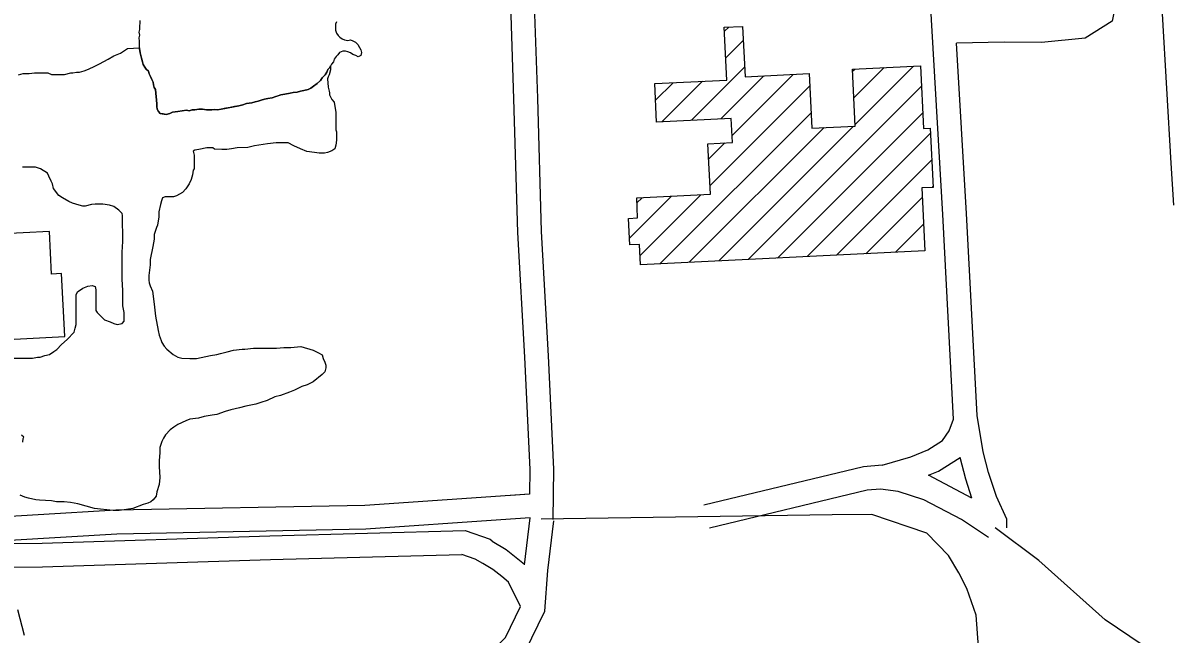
# Model space of a CAD drawing. Extents: x 3313447 to 3351316, y 703786 to 729172.
# Drawn here: x 3328960 to 3330404, y 712016 to 712788 of the extents above; entities that cross this region are included whole.
import ezdxf

# ---------------------------------------------------------------- set-up
doc = ezdxf.new("R2010")
doc.units = 0
for name, color, linetype in [('V-BLDG-OTLN', 7, 'Continuous'), ('V-ROAD-CNTR', 7, 'Continuous'), ('V-SITE-VEGE', 7, 'Continuous'), ('V-TOPO-SHOR', 7, 'Continuous')]:
    doc.layers.add(name, color=color, linetype=linetype)

msp = doc.modelspace()

# ---------------------------------------------------------------- linework, layer by layer
at = {"layer": 'V-BLDG-OTLN'}
for p, q in [((3329846.3, 712777.1), (3329851.6, 712782.4)), ((3329847.9, 712743.4), (3329870, 712765.5)), ((3329804.4, 712664.6), (3329871.7, 712731.8)), ((3330009.6, 712692.9), (3330047.7, 712731.1)), ((3330011.2, 712659.2), (3330084.9, 712732.9)), ((3329841.6, 712666.4), (3329896, 712720.7)), ((3329855.8, 712645.2), (3329933.1, 712722.5)), ((3330008, 712726.7), (3330010.6, 712729.3)), ((3329759.2, 712690), (3329781.3, 712712.1)), ((3329767.3, 712662.7), (3329818.4, 712713.9)), ((3329827.9, 712582), (3329953.8, 712707.9)), ((3329876.2, 712488.8), (3330095.1, 712707.7)), ((3329764.7, 712483.4), (3329955.5, 712674.2)), ((3329913.3, 712490.6), (3330096.7, 712674)), ((3329801.8, 712485.2), (3329972.1, 712655.4)), ((3329839, 712487), (3330009.2, 712657.2)), ((3329950.5, 712492.4), (3330106.3, 712648.2)), ((3329826.3, 712615.7), (3329846.6, 712636)), ((3329987.7, 712494.2), (3330107.9, 712614.5)), ((3330108.7, 712579.9), (3330109.5, 712580.8)), ((3329726.4, 712515.8), (3329779.2, 712568.7)), ((3329735.7, 712560.5), (3329742.1, 712566.8)), ((3329739.8, 712493.8), (3329816.4, 712570.5)), ((3330024.8, 712496), (3330095.9, 712567.1)), ((3330062, 712497.9), (3330097.5, 712533.4))]:
    msp.add_line(p, q, dxfattribs=at)
for points in [[(3330099.2, 712499.7), (3329740.3, 712482.2), (3329739.1, 712507.9), (3329726.8, 712507.3), (3329725.2, 712540.6), (3329736.6, 712541.2), (3329735.4, 712566.5), (3329828.5, 712571.1), (3329825.4, 712634.9), (3329856.2, 712636.4), (3329854.8, 712667), (3329760.5, 712662.4), (3329758.1, 712711), (3329849.3, 712715.4), (3329846, 712782.1), (3329869.1, 712783.2), (3329872.2, 712719.6), (3329953.1, 712723.5), (3329956.4, 712654.7), (3330011.3, 712657.3), (3330007.8, 712729.1), (3330093.8, 712733.3), (3330097.6, 712654.3), (3330105.9, 712654.7), (3330109.6, 712579.9), (3330095.3, 712579.2)], [(3328900.9, 712385.7), (3329013.6, 712391.7), (3329009.4, 712471.1), (3328996.8, 712470.4), (3328994, 712524.2), (3328893.9, 712518.9)]]:
    msp.add_lwpolyline(points, close=True, dxfattribs=at)
at = {"layer": 'V-ROAD-CNTR'}
for points in [[(3328961.6, 713939.4), (3329039.1, 713944), (3329806.4, 713977.5), (3330187.4, 713991.9), (3330250.4, 713990.2), (3330279.9, 713978.3), (3330297.8, 713955.9), (3330309.3, 713931.9), (3330321, 713882.9), (3330330.7, 713794.2), (3330343.5, 713693.2), (3330351.1, 713553.5), (3330376.6, 713083.9), (3330398.6, 712799), (3330409.7, 712610.4), (3330412.9, 712557.2)], [(3330077.4, 713414.6), (3330099.5, 713437), (3330157.6, 713468.3), (3330211.7, 713495.7), (3330248.1, 713492.4), (3330273.9, 713478.4), (3330299.9, 713449.9), (3330313.2, 713410), (3330319.2, 713328.2), (3330345.2, 712837.2), (3330335.6, 712789.7), (3330301.7, 712768.1), (3330246.3, 712762.8), (3330199.3, 712763.3), (3330139.2, 712762.1)], [(3330135.5, 712287.1), (3330121.7, 712545.4), (3330099.4, 712929.4), (3330087.2, 713231.7), (3330081.2, 713337.9), (3330079.1, 713373.9), (3330071.5, 713382.8), (3330055.9, 713392.7), (3330039.2, 713395.4), (3330012.5, 713395), (3329855.9, 713386.6), (3329654.7, 713377.1), (3329600.1, 713372.6), (3329582.6, 713368.5), (3329576.9, 713365.3), (3329574.8, 713357.4), (3329585.2, 713249.4), (3329597.3, 712998.4), (3329606.3, 712798.5), (3329610, 712692.7), (3329614.8, 712524), (3329623.6, 712367.2), (3329630.5, 712224.1), (3329629.7, 712160.4)], [(3329545, 713362.3), (3329544.4, 713360.1), (3329555.3, 713247.3), (3329567.4, 712997), (3329576.3, 712797.2), (3329580, 712691.7), (3329584.8, 712522.7), (3329593.6, 712365.6), (3329600.5, 712223.6), (3329600.1, 712192.3)], [(3330202.8, 712149.8), (3330202.8, 712160.7), (3330189.5, 712189.3), (3330179.7, 712219.9), (3330172.7, 712245.7), (3330165.3, 712291.8), (3330151.6, 712547), (3330139.2, 712762.1)], [(3330045.4, 712229.2), (3330081.6, 712239.6), (3330102.8, 712248.4), (3330121.4, 712260), (3330129.7, 712272.2), (3330135.5, 712287.1)], [(3330045.4, 712229.2), (3330021.6, 712227), (3329820.2, 712178.5)], [(3330103.6, 712216.3), (3330116.6, 712221.6), (3330143.6, 712238.5)], [(3330158.6, 712187.5), (3330150.9, 712211.4), (3330143.6, 712238.5)], [(3330158.6, 712187.5), (3330103.6, 712216.3)], [(3330179.4, 712137.5), (3330145.5, 712160.5), (3330098, 712185.3), (3330065.3, 712195.9), (3330043.3, 712198.9), (3330026.5, 712197.3), (3329827.2, 712149.3)], [(3329600.1, 712192.3), (3329392.1, 712178), (3329078, 712172), (3328881.1, 712160.2), (3328764.3, 712150.7), (3328718.5, 712144.1), (3328620.8, 712131.5), (3328620.3, 712131.5)], [(3329594, 712191.9), (3329576.7, 712190.7)], [(3329563.9, 712159.8), (3329393.4, 712148), (3329079.2, 712142), (3328872.3, 712129.6)], [(3329529.5, 711934.8), (3329542.2, 711941.7), (3329594.5, 711993.6), (3329619.3, 712044.8), (3329623.2, 712096.1), (3329630.8, 712158.9)], [(3329601, 712162.3), (3329563.9, 712159.8)], [(3329593.9, 712103.3), (3329601, 712162.3)], [(3330166.9, 711999.6), (3330163.9, 712039.7), (3330152.1, 712073.2), (3330142, 712093.2), (3330129.1, 712114.9), (3330101.7, 712143.1), (3330032.4, 712166.8), (3329982.1, 712166.4), (3329614.7, 712160.6)], [(3328872.3, 712129.6), (3328984.8, 712130.5), (3329272.2, 712139.8), (3329518.7, 712146.5), (3329550.2, 712135.5), (3329553.1, 712133.5)], [(3330634.3, 711942.3), (3330504.1, 711955.8), (3330435.4, 711973.2), (3330389.2, 711991.4), (3330326.8, 712033.8), (3330243.2, 712108.7), (3330187.8, 712149.9)], [(3329593.9, 712103.7), (3329570.6, 712122.1), (3329552.8, 712132.6)], [(3328716, 712113.5), (3328749, 712100.4), (3328842.8, 712099.3), (3328985.4, 712100.5), (3329273.1, 712109.8), (3329514.6, 712116.3)], [(3329541.2, 712104.6), (3329531.6, 712110.3), (3329514.6, 712116.3)], [(3329588.8, 712050.5), (3329573.5, 712081.2), (3329565.1, 712088.2), (3329553.6, 712097.3), (3329541.2, 712104.6)], [(3329463.3, 711920.1), (3329461.9, 711932.5), (3329524.2, 711966), (3329569.7, 712011.3), (3329588.8, 712050.5)]]:
    msp.add_lwpolyline(points, dxfattribs=at)
at = {"layer": 'V-SITE-VEGE'}
for points in [[(3328954.8, 712721.9), (3328960.7, 712723.8), (3328968.5, 712723.8), (3328975.1, 712724.5), (3328992.1, 712724.5), (3328996.7, 712722.6), (3329013.1, 712722.6), (3329021, 712724.6), (3329023.6, 712724.6), (3329028.2, 712725.2), (3329032.1, 712725.2), (3329038, 712727.2), (3329043.2, 712729.2), (3329051.1, 712733.1), (3329057, 712735.7), (3329068.1, 712741.6), (3329075.3, 712746.2), (3329083.8, 712749.5), (3329092.4, 712755.4), (3329107.6, 712755.9)], [(3329107.6, 712755.9), (3329107.6, 712755.3), (3329108.7, 712749.7), (3329109.2, 712746.3), (3329110.2, 712743), (3329111.3, 712738.5), (3329112.4, 712735.2), (3329114.5, 712731.8), (3329116.2, 712729), (3329118.9, 712726.8), (3329120, 712723.4), (3329121.6, 712720.1), (3329123.2, 712716.2), (3329124.8, 712712.8), (3329125.3, 712709.5), (3329126.4, 712706.1), (3329128, 712703.3), (3329129.5, 712685.5), (3329129.4, 712682.2), (3329129.9, 712678.8), (3329131.5, 712675.5), (3329133.7, 712673.2), (3329141.5, 712672), (3329146, 712673.1), (3329149.3, 712674.7), (3329156, 712675.7), (3329161.6, 712676.7), (3329167.1, 712677.2), (3329170.4, 712676.6), (3329174.3, 712677.7), (3329177.7, 712677.6), (3329182.7, 712678.7), (3329187.1, 712678.6), (3329192.1, 712678), (3329198.8, 712677.9), (3329202.7, 712678.4), (3329206, 712677.8), (3329211, 712678.8), (3329233.3, 712683), (3329238.3, 712684), (3329242.8, 712685.6), (3329249.5, 712686.6), (3329253.9, 712687.7), (3329257.3, 712688.8), (3329261.2, 712689.8), (3329265.6, 712691.4), (3329269.5, 712691.9), (3329275.1, 712693), (3329279.6, 712694.6), (3329286.3, 712696.7), (3329291.3, 712697.7), (3329298, 712698.8), (3329301.9, 712699.8), (3329306.9, 712700.3), (3329310.8, 712701.4), (3329315.2, 712702.4), (3329320.8, 712703.4), (3329324.2, 712705.1), (3329327.5, 712707.8), (3329332, 712711.1), (3329336, 712714.9), (3329338.2, 712718.2), (3329342.2, 712722), (3329344.4, 712725.3), (3329345.6, 712728.7), (3329347.9, 712731.4), (3329349, 712733.3), (3329349, 712728.1), (3329347, 712722.2), (3329345.7, 712719.6), (3329345.1, 712716.9), (3329345.7, 712706.5), (3329347.1, 712701.2), (3329347.7, 712699.2), (3329347.7, 712696.6), (3329349.7, 712692.7), (3329350.3, 712690.7), (3329353.6, 712687.5), (3329354.3, 712682.2), (3329355.6, 712675), (3329355.6, 712652.7), (3329356.3, 712650.1), (3329356.3, 712639.6), (3329355.6, 712633.1), (3329354.3, 712628.5), (3329350.4, 712625.9), (3329345.2, 712623.9), (3329341.2, 712623.2), (3329334.7, 712623.2), (3329328.8, 712623.9), (3329319, 712625.2), (3329311.1, 712628.5), (3329302.6, 712632.4), (3329295.4, 712636.3), (3329280.3, 712636.3), (3329269.1, 712635), (3329252.8, 712632.3), (3329244.3, 712630.4), (3329231.1, 712629.7), (3329223.9, 712628.4), (3329218, 712627.7)], [(3329218, 712627.7), (3329211.5, 712627.7), (3329202.3, 712628.3), (3329200.4, 712629.7), (3329192.5, 712629.6), (3329182.7, 712627.7), (3329177.4, 712627), (3329175.5, 712625.7), (3329176.8, 712620.5), (3329176.8, 712603.4), (3329175.5, 712601.5), (3329174.8, 712595.6), (3329172.9, 712589.7), (3329170.3, 712584.4), (3329166.3, 712577.9), (3329161.8, 712573.3), (3329154.6, 712569.3), (3329150.6, 712568), (3329140.1, 712568), (3329136.9, 712566.7), (3329135.6, 712562.8), (3329134.2, 712558.2), (3329132.3, 712549), (3329132.3, 712542.5), (3329130.3, 712532), (3329129, 712529.3), (3329126.4, 712520.2), (3329126.4, 712514.3), (3329124.5, 712505.1), (3329121.2, 712488.7), (3329121.2, 712482.2), (3329119.3, 712468.4), (3329119.3, 712462.5), (3329119.9, 712459.2), (3329121.2, 712455.3), (3329123.9, 712448.7), (3329125.8, 712435.6), (3329126.5, 712428.4), (3329127.8, 712417.3), (3329131.1, 712399), (3329132.4, 712393.1), (3329135.1, 712386.5), (3329135.7, 712383.9), (3329139, 712379.3), (3329142.3, 712375.4), (3329150.2, 712368.8), (3329156.1, 712365.6), (3329161.3, 712364.3), (3329171.1, 712363.6), (3329179.6, 712363.6), (3329197.3, 712367.6), (3329205.2, 712368.9), (3329209.8, 712370.2), (3329218.3, 712372.2), (3329226.2, 712374.2), (3329237.3, 712375.5), (3329240.6, 712375.5), (3329251.7, 712376.8), (3329280.5, 712376.8), (3329289.7, 712377.5), (3329298.9, 712377.5), (3329311.3, 712378.8), (3329327.1, 712374.2), (3329333.6, 712371), (3329338.2, 712368.4), (3329339.5, 712363.8), (3329341.5, 712359.2), (3329342.8, 712355.3), (3329342.8, 712352), (3329341.5, 712346.7), (3329338.2, 712343.5), (3329327.1, 712334.3), (3329319.2, 712330.3), (3329312.7, 712328.4), (3329303.5, 712323.8), (3329297, 712321.1), (3329285.8, 712317.2), (3329278.6, 712315.2), (3329268.8, 712310.6), (3329260.9, 712308), (3329254.4, 712306), (3329241.9, 712303.4), (3329234.1, 712301.4), (3329222.9, 712298.8), (3329215.7, 712296.8), (3329205.3, 712292.9), (3329199.4, 712292.2), (3329189.5, 712290.3), (3329182.3, 712288.3), (3329171.2, 712287), (3329166, 712285), (3329156.1, 712280.4), (3329150.9, 712277.1), (3329146.3, 712273.8), (3329140.4, 712267.3), (3329137.8, 712263.3), (3329135.8, 712258.8), (3329133.2, 712251.5), (3329133.2, 712245), (3329132.6, 712234.5), (3329132.6, 712227.3)], [(3329061.5, 712558.8), (3329051.7, 712558.8), (3329047.1, 712558.1), (3329039.2, 712556.1), (3329036, 712556.1), (3329031.4, 712557.4), (3329027.5, 712558.7), (3329022.9, 712560), (3329018.3, 712562), (3329010.4, 712566.6), (3329005.8, 712569.8), (3328999.3, 712578.4), (3328997.9, 712584.3), (3328996, 712587.5), (3328993.3, 712594.1), (3328991.4, 712598), (3328982.9, 712603.2), (3328976.3, 712605.2), (3328959.9, 712605.2)], [(3328911, 712364), (3328972.6, 712364.1), (3328979.1, 712365.4), (3328982.4, 712365.4), (3328988.3, 712367.4), (3328994.2, 712368.7), (3328999.5, 712372.6), (3329003.4, 712375.3), (3329009.3, 712381.2), (3329016.5, 712387.7), (3329025, 712396.9), (3329026.3, 712402.1), (3329027.6, 712406.7), (3329027.6, 712444.1), (3329029.5, 712448), (3329036.1, 712452.6), (3329042.6, 712455.2), (3329047.9, 712455.9), (3329051.8, 712454.6), (3329052.5, 712450.6), (3329052.5, 712424.4), (3329054.4, 712421.8), (3329063.6, 712412.7), (3329070.8, 712410), (3329075.4, 712408.1), (3329079.4, 712406.8), (3329085.9, 712408.1), (3329088.5, 712410.7), (3329088.5, 712421.9), (3329086.5, 712430.4), (3329086.5, 712449.4), (3329085.9, 712463.8), (3329085.8, 712497.9), (3329086.5, 712511.6), (3329086.4, 712544.4), (3329085.8, 712547), (3329081.8, 712550.9), (3329075.3, 712555.5), (3329070, 712557.5), (3329061.5, 712558.8)], [(3328960.3, 712257.9), (3328960.9, 712262.5), (3328961.6, 712264.5), (3328958.9, 712267.1)], [(3329132.6, 712227.3), (3329133.3, 712213.5), (3329132.6, 712204.4), (3329129.4, 712195.2), (3329128.7, 712190), (3329124.8, 712185.4), (3329122.2, 712182.7), (3329118.2, 712180.8), (3329112.3, 712179.5), (3329099.2, 712174.2), (3329091.4, 712172.9), (3329082.2, 712171.6), (3329074.3, 712171.6), (3329058.6, 712173.5), (3329050.7, 712174.2), (3329029.8, 712180), (3329020.6, 712182), (3329012.7, 712182.6), (3329002.9, 712182.6), (3328996.4, 712183.9), (3328981.3, 712184.6), (3328976.7, 712185.2), (3328967.5, 712187.2), (3328962.9, 712188.5), (3328957, 712191.1)], [(3328953.5, 712046.9), (3328962.1, 712014.5)]]:
    msp.add_lwpolyline(points, dxfattribs=at)
at = {"layer": 'V-TOPO-SHOR'}
for points in [[(3329128, 712703.3), (3329126.4, 712706.1), (3329125.3, 712709.5), (3329124.8, 712712.8), (3329123.2, 712716.2), (3329121.6, 712720.1), (3329120, 712723.4), (3329118.9, 712726.8), (3329116.2, 712729), (3329114.5, 712731.8), (3329112.4, 712735.2), (3329111.3, 712738.5), (3329110.2, 712743), (3329109.2, 712746.3), (3329108.7, 712749.7), (3329107.6, 712755.3), (3329107.7, 712759.1), (3329107.8, 712764.7), (3329107.3, 712768.6), (3329107.9, 712771.9), (3329107.4, 712775.8), (3329108, 712779.1), (3329108, 712783.6), (3329108.6, 712787.5), (3329108.7, 712790.8)], [(3329356.4, 712789.1), (3329355.3, 712785.8), (3329355.2, 712782.4), (3329355.2, 712778.5), (3329356.2, 712774.6), (3329358.4, 712771.8), (3329360.6, 712769.6), (3329363.4, 712767.3), (3329366.7, 712766.2), (3329370.6, 712765.5), (3329373.9, 712766.1), (3329377.2, 712764.9), (3329380.5, 712763.2), (3329383.3, 712760.4), (3329385.4, 712756.5), (3329387.1, 712753.7), (3329388.1, 712750.3), (3329387, 712746.4), (3329383.6, 712744.8), (3329380.8, 712746.5), (3329377, 712747.7), (3329374.2, 712749.9), (3329370.9, 712751.1), (3329367.6, 712751.7), (3329364.3, 712751.7), (3329360.3, 712750.1), (3329358.1, 712747.4), (3329355.8, 712745.2), (3329353.6, 712741.9), (3329352.4, 712738.6), (3329350.1, 712735.3), (3329347.9, 712731.4), (3329345.6, 712728.7), (3329344.4, 712725.3), (3329342.2, 712722), (3329338.2, 712718.2), (3329336, 712714.9), (3329332, 712711.1), (3329327.5, 712707.8), (3329324.2, 712705.1), (3329320.8, 712703.4), (3329315.2, 712702.4), (3329310.8, 712701.4), (3329306.9, 712700.3), (3329301.9, 712699.8), (3329298, 712698.8), (3329291.3, 712697.7), (3329286.3, 712696.7), (3329282.9, 712695.6), (3329279.6, 712694.6), (3329275.1, 712693), (3329269.5, 712691.9), (3329265.6, 712691.4), (3329261.2, 712689.8), (3329257.3, 712688.8), (3329253.9, 712687.7), (3329249.5, 712686.6), (3329242.8, 712685.6), (3329238.3, 712684), (3329233.3, 712683), (3329227.7, 712681.9), (3329222.2, 712680.9), (3329216.6, 712679.9), (3329211, 712678.8), (3329206, 712677.8), (3329202.7, 712678.4), (3329198.8, 712677.9), (3329195.5, 712677.9), (3329192.1, 712678), (3329187.1, 712678.6), (3329182.7, 712678.7), (3329177.7, 712677.6), (3329174.3, 712677.7), (3329170.4, 712676.6), (3329167.1, 712677.2), (3329161.6, 712676.7), (3329156, 712675.7), (3329152.6, 712675.2), (3329149.3, 712674.7), (3329146, 712673.1), (3329141.5, 712672), (3329137.6, 712672.6), (3329133.7, 712673.2), (3329131.5, 712675.5)], [(3329131.5, 712675.5), (3329129.9, 712678.8), (3329129.4, 712682.2), (3329129.5, 712685.5), (3329128, 712703.3)]]:
    msp.add_lwpolyline(points, dxfattribs=at)

doc.saveas('drawing.dxf')
